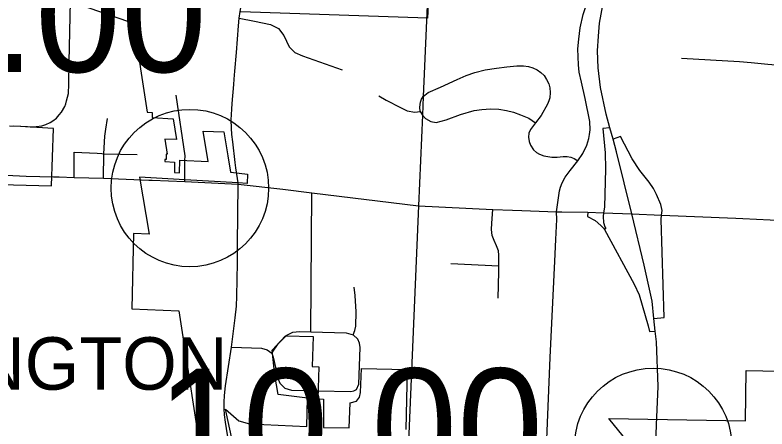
# Model space of a CAD drawing. Extents: x 1659811 to 1934326, y 644115 to 934867.
# Drawn here: x 1812622 to 1819786, y 759425 to 763368 of the extents above; entities that cross this region are included whole.
import ezdxf

# ---------------------------------------------------------------- set-up
doc = ezdxf.new("R2010")
doc.units = 0
for name, color, linetype in [('Default', 7, 'Continuous'), ('GM_X_City_Street', 7, 'Continuous'), ('GM_X_Corporation', 7, 'Continuous'), ('GM_X_Corporation_Text', 7, 'Continuous'), ('GM_X_County_Road', 7, 'Continuous'), ('GM_X_Interchange_Ramps', 7, 'Continuous'), ('GM_X_State_Route', 7, 'Continuous'), ('GM_X_Township', 7, 'Continuous')]:
    doc.layers.add(name, color=color, linetype=linetype)

msp = doc.modelspace()

# ---------------------------------------------------------------- linework, layer by layer
at = {"layer": 'Default'}
for centre in [(1814288, 761719.4), (1818701.8, 759254.1)]:
    msp.add_circle(centre, 750, dxfattribs=at)
at = {"layer": 'GM_X_City_Street'}
for points in [[(1814710.8, 762758.6), (1814716.8, 762832.9), (1814730.6, 763010.5), (1814750.5, 763263.9), (1814758.1, 763336.9), (1814767.3, 763401.8), (1814781.1, 763473.7), (1814798, 763550.3), (1814836.8, 763686.7), (1814871.5, 763796.5), (1814939.9, 763985.4), (1814999.2, 764179.5), (1815163.6, 764672.8), (1815272.9, 764996.6), (1815338.3, 765194.7), (1815458.8, 765550.1), (1815603.2, 765932.7), (1815765.2, 766360), (1815831.4, 766554.7), (1815848.4, 766601.2), (1815849.4, 766604.8)], [(1817910, 761888.1), (1817983.1, 761980.2), (1818032.5, 762047.7), (1818069.8, 762128.4), (1818090.3, 762192.3), (1818096.3, 762229.6), (1818101.2, 762274.2), (1818098.7, 762352.6), (1818053, 762574.3), (1818019.2, 762729.8), (1817997.2, 762822.6), (1817990.4, 762892.8), (1817983.7, 763045.3), (1817993.1, 763139.8), (1818006.6, 763245.1), (1818035, 763373.3), (1818070.1, 763478.6), (1818102.5, 763556.9), (1818143, 763651.4), (1818174, 763748.5), (1818188.9, 763818.7), (1818205.6, 763899.8)], [(1814758.1, 763336.9), (1814904.8, 763309.1), (1815057.3, 763277), (1815130.7, 763238.5), (1815181.5, 763173.1), (1815232.4, 763064.9), (1815287, 763011.7), (1815362.2, 762979.6), (1815469.4, 762941.8), (1815738, 762844.9)], [(1818973.2, 762958.6), (1819523.3, 762925.9), (1819635.3, 762915.4), (1819636.4, 762915.3)], [(1816089.3, 762599), (1816158, 762557.3), (1816294.5, 762488.4), (1816357.2, 762455.7), (1816432.3, 762442.4), (1816483.5, 762447.8), (1816480, 762491), (1816486.1, 762537.8), (1816495.8, 762565.2), (1816511.6, 762593.6), (1816558.5, 762630.5), (1816676.9, 762682.6), (1816834, 762754.2), (1816919.4, 762791.7), (1817001.6, 762820.8), (1817101.6, 762845.8), (1817209.9, 762861.5), (1817307.8, 762874), (1817401.6, 762884.4), (1817465.1, 762884.4), (1817515.1, 762878.1), (1817556.8, 762866.7), (1817596.4, 762846.9), (1817632.8, 762821.9), (1817662, 762792.7), (1817687, 762753.1), (1817707.8, 762712.5), (1817718.2, 762676.1), (1817721.3, 762629.2), (1817717.2, 762580.3), (1817708.8, 762551.1), (1817696.3, 762517.8), (1817634.9, 762411.5), (1817579.3, 762341.7), (1817532.3, 762276.7), (1817517.9, 762241.7), (1817515.4, 762205.5), (1817520.2, 762162.2), (1817532.3, 762127.2), (1817561.2, 762082.6), (1817589, 762058.5), (1817620.3, 762041.7), (1817661.3, 762028.4), (1817734.8, 762015.1), (1817787.8, 762015.1), (1817843.2, 762021.1), (1817881.8, 762019.9), (1817918, 762013.9), (1817948.1, 762001.9), (1817983.1, 761980.2)], [(1819636.4, 762915.3), (1819793.1, 762900.6), (1820145, 762871.8), (1820534.8, 762834.2), (1820595, 762837), (1820663.4, 762849.7), (1820746.9, 762871.6), (1820756, 762874), (1820801.9, 762882.1), (1820803.6, 762882.4)], [(1814727, 761914), (1814720.4, 761962.2), (1814697.5, 762160.2), (1814688.2, 762231.3), (1814684.6, 762289), (1814682.6, 762370.2), (1814685.1, 762420.2), (1814688.2, 762472.3), (1814692.4, 762524.2), (1814706.5, 762705.2), (1814710.8, 762758.6)], [(1814241.3, 761983.3), (1814242.5, 762026.5), (1814157.7, 762604.1)], [(1816483.5, 762447.8), (1816503.9, 762413.3), (1816532.1, 762382.4), (1816585, 762352.4), (1816634.5, 762345.3), (1816730.7, 762370), (1816866.7, 762419.5), (1816996.5, 762458.4), (1817070.4, 762468.8), (1817150.6, 762475), (1817231.8, 762471.9), (1817303.7, 762459.4), (1817372.4, 762441.7), (1817438.1, 762418.8), (1817516.2, 762384.5), (1817579.3, 762341.7)], [(1813487.2, 762281.2), (1813504, 762384.1)], [(1813464.9, 761812.9), (1813469.2, 762047.3), (1813476.2, 762213.1), (1813487.2, 762281.2)], [(1813184.5, 761820.7), (1813184.4, 762063.2), (1813405.9, 762052.5), (1813448.9, 762049)], [(1813448.9, 762049), (1813469.2, 762047.3), (1813786.9, 762038.6)], [(1814240, 761782.5), (1814240.2, 761799.1), (1814241.3, 761983.3)], [(1814748.7, 761756.5), (1814746.9, 761769.8), (1814727, 761914)], [(1815441, 760350.9), (1815449.3, 761673.2)], [(1817224.2, 760672.2), (1817231.4, 760920.7), (1817230, 760978.9), (1817232.1, 761032.1), (1817232.9, 761080.2), (1817227.8, 761121.5), (1817209.7, 761170.6), (1817186.5, 761219.6), (1817169.3, 761267.7), (1817163.3, 761296.1), (1817162.4, 761326.2), (1817164.1, 761385.6), (1817174.4, 761516.7)], [(1817677.2, 759011.5), (1817693.5, 759481.5), (1817719, 760106), (1817764.1, 761022.2), (1817774.2, 761230.2)], [(1814714.8, 759012.1), (1814710.8, 759029.7), (1814646.4, 759369.7), (1814628.9, 759488.1), (1814618.8, 759560.8), (1814615.1, 759615.1), (1814614.2, 759681.4), (1814618.8, 759744), (1814628, 759835.1), (1814683.2, 760204.2), (1814720.1, 760482.2), (1814732.9, 760595.4), (1814736.6, 760688.3), (1814740.3, 761005.9), (1814742.3, 761183.5)], [(1816775, 761000.7), (1817230, 760978.9)], [(1815842.2, 760322.7), (1815858.2, 760362.1), (1815868.3, 760403.5), (1815871.3, 760539.1), (1815863, 760696), (1815852.8, 760774.2)], [(1815069.4, 760146.7), (1815129.7, 760236.3), (1815212.9, 760318.4), (1815269.9, 760346), (1815332.8, 760353.5), (1815441, 760350.9)], [(1815441, 760350.9), (1815775.7, 760339.2), (1815842.2, 760322.7)], [(1815876.8, 759801.5), (1815898.4, 759851.9), (1815910.2, 760201.2), (1815905.2, 760242.1), (1815887.5, 760279.4), (1815842.2, 760322.7)], [(1814683.2, 760204.2), (1814971.8, 760193.5), (1815024.8, 760178.9), (1815069.4, 760146.7), (1815081.8, 760108.6), (1815105.5, 759998.5), (1815120.4, 759923.2), (1815144.5, 759861.3), (1815191.9, 759813.4), (1815256.7, 759795.1), (1815462.8, 759789.9), (1815508.3, 759788.7)], [(1815508.3, 759788.7), (1815821.8, 759780.9), (1815851, 759786.8), (1815876.8, 759801.5)]]:
    msp.add_lwpolyline(points, dxfattribs=at)
at = {"layer": 'GM_X_Corporation'}
for points in [[(1816579.9, 763951.5), (1816552.5, 763337.2), (1814774.5, 763399.9)], [(1812612.3, 762314.1), (1812802.9, 762304.7), (1812823.2, 762305.2), (1812878.8, 762312.8), (1812915.1, 762325.2), (1812956, 762343.3), (1812983.5, 762361.9), (1813016, 762387.3), (1813043.1, 762416.4), (1813064.1, 762442.2), (1813096, 762497.9), (1813105, 762523.3), (1813113.6, 762551.1), (1813131.6, 762620.5), (1813135, 762708.8), (1813138.3, 762922.9), (1813151.9, 763496.8), (1813695, 763309.1), (1813750.9, 763289.6), (1813882.1, 762443.2), (1813929.3, 762439.6), (1813929.7, 762390.5), (1814127.6, 762379.2), (1814159.2, 762182.5), (1814049.7, 762187.2), (1814072.5, 762041.2), (1814063.1, 762041.2), (1814063.5, 761993.5), (1814049.5, 761993.2), (1814048.7, 761973.2), (1814143, 761967.8), (1814140.9, 761867.9), (1814190.1, 761864.4), (1814193.8, 761985.9), (1814461.3, 761971.4), (1814413.7, 762261.8), (1814611, 762254.5), (1814648.4, 762025.9), (1814674.2, 761870.5), (1814702.7, 761868.9), (1814837.9, 761852.1), (1814834.3, 761763.6), (1814746.9, 761769.8), (1814240.2, 761799.1), (1813809, 761823), (1813899.4, 761280.9), (1813752.3, 761286.7), (1813736.5, 760570), (1814181.8, 760551.1), (1814422.1, 758999.2)], [(1811638.6, 761776), (1812968.8, 761741.5), (1812988, 762287.5), (1812830.6, 762297.3), (1812764.8, 762300.2), (1812678.5, 762305), (1812570.3, 762310.5)], [(1814759.6, 758996.9), (1814627.7, 759613.2), (1814754.2, 759503.5), (1814855.4, 759472.2), (1815402, 759447.2), (1815409.1, 759719.6), (1815129.7, 759752.4), (1815096, 759937.5), (1815073.2, 760175.3), (1815200.2, 760311.5), (1815464.1, 760305.6), (1815454.3, 760018.9), (1815516.5, 760018.1), (1815505.5, 759711.7), (1815562.3, 759710.1), (1815562.3, 759440), (1815804.7, 759434), (1815814.6, 759675.1), (1815874.6, 759690.4), (1815904.8, 759726.1), (1815914.7, 759771.3), (1815924.1, 760000.8), (1816356.9, 759991.3), (1816345.4, 759420.7)], [(1818746.1, 758949.3), (1818280.7, 759524.6), (1819580.5, 759501.3), (1819589.1, 759981.2), (1820064.5, 759972.7)]]:
    msp.add_lwpolyline(points, dxfattribs=at)
at = {"layer": 'GM_X_County_Road'}
for points in [[(1817774.2, 761230.2), (1817783.4, 761421.4), (1817780.9, 761494.3), (1817810.6, 761693.9), (1817820.2, 761728.3), (1817835.4, 761769.2), (1817861.9, 761822.1), (1817899.9, 761875.3), (1817910, 761888.1)], [(1814742.3, 761183.5), (1814748.7, 761756.5)]]:
    msp.add_lwpolyline(points, dxfattribs=at)
at = {"layer": 'GM_X_Interchange_Ramps'}
for points in [[(1818290.4, 762293.7), (1818223.7, 762286.8), (1818243.6, 762054.9), (1818246.9, 761902.4), (1818237.3, 761538), (1818227.5, 761485.2)], [(1818781.8, 761462), (1818787.9, 761505.2), (1818775.4, 761561.7), (1818734.6, 761659), (1818704.8, 761715.5), (1818662.4, 761775.1), (1818574.5, 761888.1), (1818500.8, 761999.5), (1818389.4, 762209.8), (1818320.5, 762184.1)], [(1818077.8, 761489.5), (1818077.6, 761449.1), (1818148.7, 761412.1), (1818202.1, 761364.7), (1818231.7, 761333.5), (1818237, 761323.9), (1818522.1, 760803.2), (1818569.5, 760701), (1818597.6, 760604.7), (1818655.4, 760407.7), (1818665.8, 760354.4), (1818722.3, 760357.2)], [(1818227.5, 761485.2), (1818224, 761449.8), (1818224, 761449.2), (1818230, 761391.3), (1818242, 761350.7), (1818250.6, 761333.4), (1818237, 761323.9)], [(1818709.2, 760477.2), (1818806.4, 760487.4), (1818777.2, 761419.9), (1818781.8, 761462)]]:
    msp.add_lwpolyline(points, dxfattribs=at)
at = {"layer": 'GM_X_State_Route'}
for points in [[(1818498.5, 761474), (1818352.9, 762066.1), (1818320.5, 762184.1), (1818290.4, 762293.7), (1818254.5, 762424.5), (1818200.7, 762677), (1818178, 762864.4), (1818172.6, 763026.4), (1818179.4, 763166.8), (1818188.9, 763291), (1818222.6, 763462.4), (1818256.6, 763605.1), (1818316.8, 763840.3), (1818338.8, 763976), (1818348.5, 764167), (1818350.2, 764250.4), (1818357.7, 764939.8), (1818364, 765374.7), (1818382.6, 765736.3), (1818416.5, 766299.1)], [(1812348.4, 761852.1), (1812728.8, 761833.7), (1812988.5, 761826.9)], [(1812988.5, 761826.9), (1812992.7, 761826.8), (1813041.9, 761825.3)], [(1813041.9, 761825.3), (1813184.5, 761820.7), (1813464.9, 761812.9), (1813895.5, 761796.1)], [(1813895.5, 761796.1), (1813930.2, 761794.7), (1814240, 761782.5), (1814748.7, 761756.5), (1815174.9, 761709.6), (1815449.3, 761673.2), (1816467, 761552), (1817174.4, 761516.7), (1817361.1, 761509.2)], [(1817361.1, 761509.2), (1817450.1, 761505.6), (1817780.9, 761494.3), (1817830.4, 761493.5)], [(1817830.4, 761493.5), (1818077.8, 761489.5), (1818227.5, 761485.2), (1818498.5, 761474)], [(1818498.5, 761474), (1818781.8, 761462), (1819490.9, 761431.9)], [(1818709.2, 760477.2), (1818691.2, 760641.2), (1818617.5, 760983.9), (1818498.5, 761474)], [(1819490.9, 761431.9), (1819557.6, 761429.1), (1819946.7, 761409.8)], [(1818734.3, 759462.6), (1818749.2, 759829.2), (1818733.4, 760256.3), (1818722.3, 760357.2), (1818709.2, 760477.2)], [(1818617.3, 757147.3), (1818651.6, 757950.1), (1818680.7, 758442.4), (1818722.9, 759180.6), (1818734.3, 759462.6)]]:
    msp.add_lwpolyline(points, dxfattribs=at)
at = {"layer": 'GM_X_Township'}
msp.add_lwpolyline([(1816579.8, 764185.6), (1816511.6, 762593.6), (1816503.9, 762413.3), (1816467, 761552), (1816351.5, 758855.3), (1816320.6, 758132.9), (1816304.2, 757749), (1816287.8, 757367.3), (1816247, 756413.3), (1816228.6, 755985), (1816226.5, 755936.1), (1816215.7, 755699.8), (1816132.7, 753880.3)], dxfattribs=at)

# ---------------------------------------------------------------- texts
at = {"layer": 'Default'}
for s, p in [('8.00', (1811586.3, 762825.4)), ('10.00', (1813971.9, 758900.6))]:
    msp.add_text(s, height=1100, dxfattribs=at).set_placement(p)
at = {"layer": 'GM_X_Corporation_Text'}
msp.add_text('WORTHINGTON', height=500, rotation=0.00001, dxfattribs=at).set_placement((1809520.7, 759798.5))

doc.saveas('drawing.dxf')
